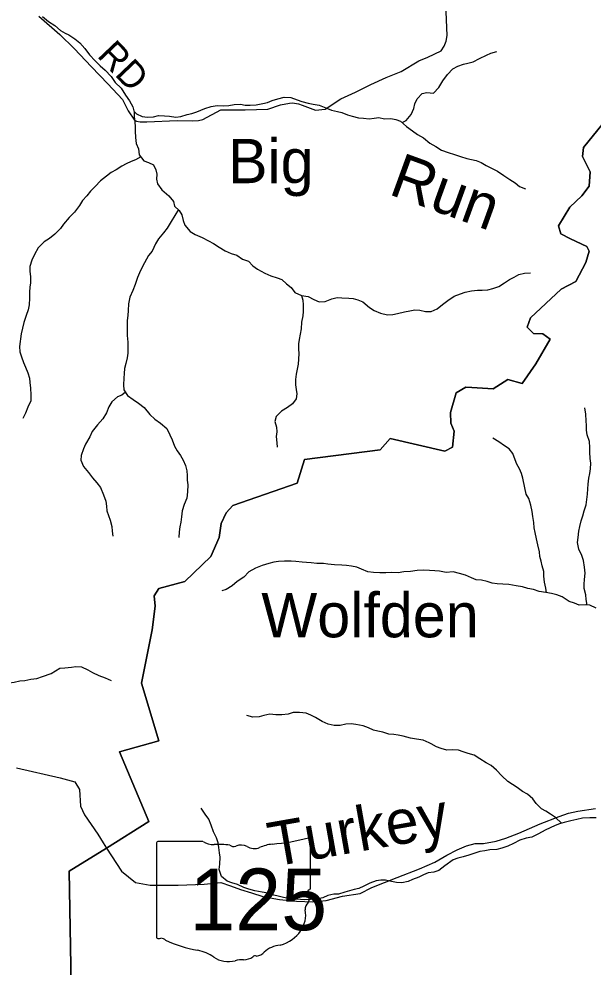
# Model space of a CAD drawing. Extents: x 1624196 to 2029251, y 146837 to 440034.
# Drawn here: x 1754149 to 1760625, y 271491 to 282190 of the extents above; entities that cross this region are included whole.
import ezdxf

# ---------------------------------------------------------------- set-up
doc = ezdxf.new("R2010")
doc.units = 0
for name, color, linetype in [('GM_X_Minor_River', 7, 'Continuous'), ('GM_X_Minor_River_Text', 7, 'Continuous'), ('GM_X_State_Location', 7, 'Continuous'), ('GM_X_State_Route', 7, 'Continuous'), ('GM_X_State_Shield', 7, 'Continuous'), ('GM_X_Township', 7, 'Continuous'), ('GM_X_Township_Road', 7, 'Continuous'), ('GM_X_Township_Road_Text', 7, 'Continuous'), ('GM_X_Township_ROW', 7, 'Continuous')]:
    doc.layers.add(name, color=color, linetype=linetype)

msp = doc.modelspace()

# ---------------------------------------------------------------- linework, layer by layer
at = {"layer": 'GM_X_Minor_River'}
for points in [[(1754415, 282217), (1754484, 282162), (1754552, 282116), (1754618, 282059), (1754669, 282028)], [(1754669, 282028), (1754711, 282012), (1754781, 281965), (1754837, 281921), (1754892, 281858), (1754944, 281786), (1755010, 281717), (1755067, 281663), (1755121, 281614), (1755191, 281541), (1755234, 281473), (1755302, 281408), (1755351, 281332), (1755397, 281267), (1755433, 281197), (1755448, 281139), (1755450, 281085), (1755458, 281028), (1755461, 280974), (1755461, 280922), (1755462, 280852), (1755470, 280784), (1755496, 280723), (1755505, 280657), (1755559, 280590), (1755611, 280570), (1755665, 280544), (1755692, 280489), (1755706, 280439), (1755702, 280383), (1755713, 280331), (1755761, 280260), (1755838, 280194), (1755894, 280129), (1755902, 280079), (1755955, 280030), (1755987, 279980), (1756001, 279916), (1756020, 279863), (1756082, 279793), (1756136, 279756), (1756214, 279724), (1756288, 279685), (1756345, 279657), (1756407, 279614), (1756477, 279572), (1756543, 279545), (1756605, 279523), (1756671, 279478), (1756740, 279456), (1756788, 279405), (1756840, 279367), (1756922, 279320), (1756992, 279290), (1757060, 279269), (1757114, 279249), (1757167, 279202), (1757221, 279158), (1757261, 279103), (1757337, 279071), (1757411, 279058), (1757476, 279026), (1757536, 278999), (1757602, 279003), (1757679, 279031), (1757739, 279046), (1757791, 279042), (1757869, 279041), (1757921, 279035), (1757973, 279021), (1758027, 278996), (1758104, 278934), (1758156, 278899), (1758228, 278869), (1758306, 278852), (1758368, 278854), (1758418, 278867), (1758499, 278885), (1758559, 278895), (1758613, 278906), (1758673, 278902), (1758735, 278887), (1758799, 278889), (1758867, 278917), (1758926, 278968), (1758986, 279014), (1759060, 279062), (1759129, 279087), (1759183, 279107), (1759255, 279123), (1759321, 279128), (1759373, 279130), (1759437, 279134), (1759495, 279147), (1759562, 279169), (1759628, 279213), (1759684, 279248), (1759735, 279276), (1759789, 279306), (1759851, 279323), (1759919, 279325)], [(1758472, 281020), (1758517, 281043), (1758573, 281113), (1758602, 281181), (1758616, 281233), (1758641, 281289), (1758699, 281350), (1758751, 281362), (1758827, 281354), (1758884, 281415), (1758932, 281493), (1758983, 281563), (1759045, 281627), (1759100, 281657), (1759164, 281680), (1759214, 281690), (1759274, 281706), (1759343, 281745), (1759423, 281783), (1759473, 281803), (1759539, 281822)], [(1755447, 281144), (1755476, 281120), (1755538, 281088), (1755598, 281082), (1755666, 281087), (1755722, 281099), (1755790, 281096), (1755846, 281092), (1755920, 281082), (1755977, 281089), (1756045, 281113), (1756099, 281122), (1756157, 281142), (1756247, 281180), (1756316, 281203), (1756386, 281215), (1756456, 281210), (1756518, 281214), (1756578, 281226), (1756650, 281227), (1756702, 281219), (1756758, 281217), (1756824, 281220), (1756899, 281236), (1756953, 281249), (1757007, 281269), (1757069, 281287), (1757141, 281308), (1757215, 281304), (1757287, 281277), (1757341, 281257), (1757411, 281240), (1757469, 281228), (1757537, 281216), (1757611, 281187), (1757675, 281159), (1757741, 281144), (1757793, 281134), (1757857, 281107), (1757909, 281093), (1757981, 281076), (1758035, 281070), (1758101, 281064), (1758155, 281071), (1758207, 281077), (1758271, 281064), (1758343, 281066), (1758399, 281054), (1758455, 281035), (1758519, 280977), (1758588, 280926), (1758644, 280888), (1758712, 280849), (1758784, 280788), (1758851, 280750), (1758917, 280709), (1758991, 280683), (1759063, 280662), (1759129, 280638), (1759203, 280615), (1759255, 280605), (1759307, 280592), (1759363, 280572), (1759421, 280538), (1759472, 280509), (1759546, 280471), (1759618, 280424), (1759686, 280377), (1759746, 280339), (1759797, 280299), (1759863, 280272)], [(1755523, 280635), (1755465, 280599), (1755413, 280581), (1755360, 280556), (1755310, 280528), (1755246, 280488), (1755191, 280458), (1755137, 280417), (1755069, 280365), (1755008, 280299), (1754956, 280247), (1754913, 280195), (1754865, 280140), (1754833, 280084), (1754776, 280008), (1754714, 279948), (1754652, 279873)], [(1755947, 280038), (1755907, 279974), (1755867, 279903), (1755820, 279831), (1755778, 279775), (1755723, 279709), (1755689, 279651), (1755650, 279571), (1755610, 279519), (1755567, 279439), (1755522, 279351), (1755488, 279273), (1755459, 279195), (1755435, 279125), (1755400, 279051), (1755386, 278977), (1755381, 278901), (1755377, 278845), (1755371, 278789), (1755370, 278672), (1755371, 278618), (1755377, 278542), (1755379, 278486), (1755378, 278418), (1755370, 278365), (1755355, 278303), (1755341, 278245), (1755335, 278189), (1755332, 278137), (1755330, 278061), (1755331, 278005), (1755375, 277942), (1755439, 277896), (1755498, 277855), (1755562, 277805), (1755624, 277728), (1755681, 277672), (1755745, 277627), (1755817, 277570), (1755852, 277496), (1755876, 277440), (1755904, 277369), (1755935, 277317), (1755973, 277265), (1756003, 277210), (1756026, 277152), (1756044, 277090), (1756046, 277037), (1756045, 276985), (1756053, 276933), (1756052, 276855), (1756044, 276781), (1756013, 276711), (1755991, 276641), (1755984, 276573), (1755976, 276512), (1755964, 276458), (1755957, 276404), (1755953, 276340)], [(1754652, 279873), (1754616, 279827), (1754553, 279762), (1754493, 279714), (1754433, 279674), (1754364, 279606), (1754324, 279531), (1754293, 279467), (1754271, 279395), (1754273, 279344), (1754280, 279280), (1754278, 279214), (1754272, 279162), (1754267, 279108), (1754267, 279040), (1754264, 278964), (1754252, 278906), (1754230, 278842), (1754203, 278764), (1754189, 278702), (1754174, 278638), (1754157, 278494), (1754159, 278432), (1754177, 278379), (1754200, 278315), (1754222, 278259), (1754250, 278195), (1754269, 278138), (1754271, 278088), (1754278, 278022), (1754282, 277948), (1754282, 277880), (1754251, 277808), (1754223, 277742), (1754192, 277682)], [(1757338, 279071), (1757350, 279015), (1757356, 278964), (1757355, 278890), (1757351, 278838), (1757337, 278770), (1757332, 278692), (1757322, 278634), (1757309, 278572), (1757303, 278522), (1757302, 278463), (1757306, 278413), (1757304, 278349), (1757297, 278295), (1757287, 278237), (1757277, 278183), (1757270, 278123), (1757268, 278060), (1757275, 278010), (1757283, 277958), (1757275, 277904), (1757236, 277846), (1757180, 277806), (1757112, 277763), (1757051, 277703), (1757035, 277649), (1757054, 277584), (1757058, 277530), (1757050, 277478), (1757057, 277406), (1757061, 277356)], [(1755351, 277977), (1755311, 277943), (1755261, 277925), (1755198, 277871), (1755164, 277813), (1755135, 277747), (1755095, 277677), (1755036, 277609), (1754976, 277536), (1754947, 277474), (1754901, 277392), (1754876, 277338), (1754852, 277264), (1754848, 277212), (1754879, 277139), (1754933, 277073), (1754978, 277010), (1755028, 276954), (1755068, 276901), (1755103, 276821), (1755129, 276748), (1755136, 276690), (1755142, 276640), (1755158, 276588), (1755179, 276534), (1755195, 276463), (1755201, 276409), (1755208, 276353)], [(1760558, 275576), (1760549, 275639), (1760542, 275693), (1760526, 275761), (1760524, 275813), (1760529, 275864), (1760537, 275934), (1760528, 276004), (1760516, 276080), (1760500, 276136), (1760463, 276207), (1760451, 276283), (1760456, 276337), (1760464, 276409), (1760477, 276464), (1760491, 276528), (1760509, 276584), (1760524, 276638), (1760546, 276706), (1760555, 276768), (1760563, 276828), (1760565, 276886), (1760572, 276940), (1760578, 277008), (1760589, 277062), (1760597, 277113), (1760599, 277179), (1760594, 277229), (1760588, 277301), (1760589, 277355), (1760585, 277421), (1760560, 277498), (1760552, 277550), (1760552, 277604), (1760549, 277656), (1760545, 277731), (1760532, 277803)], [(1760101, 275714), (1760094, 275768), (1760078, 275834), (1760070, 275901), (1760069, 275953), (1760051, 276019), (1760040, 276073), (1760026, 276123), (1760020, 276176), (1760001, 276256), (1759989, 276324), (1759974, 276395), (1759962, 276447), (1759956, 276507), (1759947, 276577), (1759939, 276633), (1759924, 276704), (1759902, 276778), (1759872, 276828), (1759855, 276897), (1759834, 277007), (1759818, 277059), (1759794, 277112), (1759766, 277166), (1759747, 277216), (1759721, 277285), (1759680, 277339), (1759626, 277371), (1759562, 277418), (1759496, 277461)], [(1760659, 275542), (1760589, 275574), (1760537, 275577), (1760469, 275575), (1760417, 275597), (1760355, 275616), (1760275, 275667), (1760215, 275691), (1760155, 275705), (1760091, 275716), (1760019, 275728), (1759955, 275753), (1759889, 275763), (1759829, 275780), (1759759, 275792), (1759675, 275807), (1759607, 275813), (1759543, 275816), (1759487, 275824), (1759431, 275840), (1759365, 275857), (1759307, 275861), (1759255, 275884), (1759186, 275912), (1759120, 275931), (1759048, 275951), (1758967, 275942), (1758892, 275958), (1758839, 275963), (1758781, 275967), (1758707, 275971), (1758641, 275964), (1758567, 275956), (1758491, 275951), (1758425, 275941), (1758357, 275944), (1758289, 275938), (1758221, 275940), (1758149, 275943), (1758083, 275951), (1758013, 275982), (1757959, 276002), (1757901, 276013), (1757843, 276023), (1757791, 276025), (1757707, 276028), (1757633, 276038), (1757583, 276045), (1757509, 276045), (1757445, 276052), (1757393, 276056), (1757343, 276058), (1757273, 276067), (1757220, 276073), (1757144, 276070), (1757078, 276066), (1757026, 276058), (1756968, 276043), (1756894, 276021), (1756816, 275994), (1756741, 275950), (1756685, 275892), (1756610, 275842), (1756554, 275793), (1756488, 275753), (1756437, 275735)], [(1754610, 274863), (1754668, 274866), (1754740, 274876), (1754792, 274881), (1754854, 274877), (1754926, 274846), (1754980, 274814), (1755052, 274781), (1755123, 274753), (1755189, 274726)], [(1753284, 274328), (1753338, 274383), (1753408, 274415), (1753476, 274452), (1753534, 274506), (1753587, 274546), (1753637, 274578), (1753689, 274603), (1753745, 274623), (1753803, 274651), (1753861, 274666), (1753913, 274678), (1753972, 274684), (1754038, 274699), (1754096, 274707), (1754160, 274719), (1754214, 274724), (1754284, 274738), (1754352, 274746), (1754414, 274769), (1754514, 274802), (1754610, 274863)], [(1758778, 274022), (1758709, 274052), (1758633, 274063), (1758567, 274073), (1758485, 274096), (1758427, 274108), (1758377, 274114), (1758323, 274119), (1758255, 274143), (1758199, 274154), (1758147, 274164), (1758091, 274192), (1758033, 274213), (1757949, 274227), (1757895, 274234), (1757835, 274230), (1757773, 274215), (1757705, 274215), (1757639, 274233), (1757571, 274262), (1757495, 274305), (1757441, 274335), (1757389, 274355), (1757313, 274364), (1757243, 274362), (1757185, 274345), (1757115, 274337), (1757047, 274336), (1756979, 274344), (1756911, 274328), (1756858, 274315), (1756788, 274311), (1756718, 274330)], [(1760271, 273113), (1760200, 273178), (1760146, 273215), (1760094, 273249), (1760044, 273278), (1759982, 273336), (1759947, 273388), (1759885, 273443), (1759831, 273471), (1759769, 273516), (1759717, 273552), (1759665, 273585), (1759595, 273649), (1759537, 273712), (1759475, 273764), (1759419, 273794), (1759349, 273841), (1759283, 273883), (1759217, 273900), (1759161, 273920), (1759107, 273937), (1759039, 273941), (1758977, 273939), (1758910, 273958), (1758858, 273976), (1758799, 274008), (1758778, 274022)], [(1756250, 273215), (1756205, 273283)], [(1760660, 273176), (1760588, 273176), (1760507, 273169), (1760441, 273155), (1760373, 273139), (1760298, 273122), (1760248, 273106), (1760196, 273088), (1760143, 273062), (1760085, 273037), (1760008, 272993), (1759934, 272955), (1759872, 272944), (1759799, 272924), (1759729, 272884), (1759664, 272855), (1759596, 272831), (1759538, 272819), (1759461, 272814), (1759403, 272804), (1759347, 272794), (1759290, 272775), (1759224, 272755), (1759160, 272733), (1759101, 272718), (1759047, 272700), (1758954, 272632), (1758886, 272582), (1758829, 272561), (1758765, 272553), (1758713, 272533), (1758659, 272506), (1758588, 272478), (1758538, 272456), (1758469, 272440), (1758407, 272445), (1758333, 272459), (1758283, 272472), (1758231, 272470), (1758179, 272462), (1758106, 272438), (1758040, 272405), (1757983, 272377), (1757929, 272365), (1757879, 272350), (1757825, 272336), (1757752, 272314), (1757700, 272312), (1757632, 272297), (1757577, 272273), (1757507, 272257), (1757439, 272254), (1757374, 272250), (1757324, 272252), (1757268, 272255), (1757210, 272259), (1757132, 272276), (1757074, 272292), (1757023, 272302), (1756957, 272325), (1756893, 272335), (1756811, 272350), (1756743, 272370), (1756685, 272390), (1756615, 272423), (1756549, 272441), (1756497, 272458), (1756433, 272512), (1756409, 272590), (1756415, 272653), (1756418, 272729), (1756410, 272779), (1756405, 272839), (1756395, 272893), (1756379, 272948), (1756344, 273018), (1756316, 273092), (1756290, 273159), (1756250, 273215)]]:
    msp.add_lwpolyline(points, dxfattribs=at)
at = {"layer": 'GM_X_State_Route'}
msp.add_lwpolyline([(1754123, 273740), (1754614, 273625), (1754778, 273580), (1754832, 273496), (1754842, 273307), (1754888, 273209), (1755037, 272990), (1755098, 272891), (1755136, 272833), (1755305, 272574), (1755465, 272445), (1755628, 272416), (1755945, 272414), (1756240, 272426), (1756427, 272443), (1756535, 272408), (1756649, 272365), (1756773, 272330), (1756901, 272285), (1757088, 272252), (1757281, 272233), (1757463, 272225), (1757616, 272243), (1757799, 272292), (1757998, 272322), (1758129, 272390), (1758414, 272502), (1758668, 272599), (1758839, 272676), (1758976, 272754), (1759093, 272813), (1759196, 272859), (1759294, 272884), (1759391, 272885), (1759533, 272911), (1759640, 272944), (1759787, 273001), (1760030, 273108), (1760242, 273189), (1760348, 273228), (1760453, 273250), (1760654, 273279)], dxfattribs=at)
at = {"layer": 'GM_X_State_Shield'}
for p, q in [((1755699, 272888), (1755699, 271831)), ((1756225, 272906), (1755716, 272906)), ((1757439, 272380), (1757439, 272932)), ((1757439, 272380), (1757439, 272380))]:
    msp.add_line(p, q, dxfattribs=at)
for centre, major_axis, start_param, end_param in [((1756819, 274347), (1845, 0), 4.814394, 5.042369), ((1757420, 272935), (19.4, 0), 6.141152, 7.989035), ((1755719, 272890), (20.2, 0), 1.712693, 3.28349), ((1756347, 273029), (196, 0), 4.042523, 4.731795), ((1756412, 272313), (702, 0), 1.404758, 1.657858), ((1756571, 272896), (56.4, 0), 3.836095, 5.185415), ((1756654, 272774), (117, 0), 0.950623, 2.079405), ((1756805, 272941), (141, 0), 4.081561, 5.145723), ((1757054, 272583), (371, 0), 1.699011, 2.107814), ((1757434, 272339), (30, 0), 1.883978, 3.671073), ((1757244, 272269), (180, 0), 5.934695, 6.695948), ((1757418, 272378), (20.7, 0), 5.05454, 6.418171), ((1757508, 272148), (131, 0), 2.387724, 3.262537), ((1756922, 272078), (462, 0), 5.101752, 6.440018), ((1755719, 271829), (20.3, 0), 3.00124, 4.508301), ((1755722, 271937), (155, 0), 4.665946, 4.897461), ((1755754, 271770), (56, 0), 0.519207, 1.627899), ((1756460, 272720), (1333, 0), 4.195997, 4.488961), ((1756063, 271357), (417, 0), 0.823519, 1.323587), ((1756797, 271729), (149, 0), 4.937069, 5.64225), ((1757117, 271535), (253, 0), 1.647645, 2.488434), ((1756514, 271765), (265, 0), 4.026481, 4.996735), ((1756667, 271400), (217, 0), 1.495662, 1.94098), ((1756686, 271686), (141, 0), 4.691044, 5.507374), ((1756814, 271584), (39.7, 0), 1.147584, 2.315152)]:
    msp.add_ellipse(centre, major_axis=major_axis, ratio=0.8, start_param=start_param, end_param=end_param, dxfattribs=at)
at = {"layer": 'GM_X_Township'}
for points in [[(1760889, 281198), (1760518, 280739), (1760508, 280637), (1760594, 280466), (1760582, 280305), (1760497, 280194), (1760362, 280068), (1760237, 279855), (1760262, 279764), (1760369, 279707), (1760556, 279624), (1760581, 279570), (1760544, 279442), (1760431, 279229), (1760264, 279141), (1759918, 278818), (1759883, 278713), (1759954, 278642), (1760058, 278638), (1760143, 278577), (1759978, 278300), (1759826, 278078), (1759664, 278120), (1759497, 278016), (1759256, 278030), (1759189, 278034), (1759080, 277969), (1759018, 277749), (1759020, 277627), (1759059, 277540), (1759041, 277356), (1758954, 277313), (1758338, 277457), (1758225, 277328), (1757370, 277217), (1757286, 276951), (1756563, 276700), (1756488, 276618), (1756429, 276495), (1756407, 276337), (1756313, 276125), (1756019, 275842), (1755728, 275764), (1755675, 275680), (1755686, 275562), (1755653, 275296), (1755533, 274694), (1755728, 274044), (1755283, 273918), (1755613, 273133), (1755136, 272833), (1754716, 272571), (1754738, 271290)], [(1754738, 271290), (1754716, 272571), (1755136, 272833), (1755613, 273133), (1755283, 273918), (1755728, 274044), (1755533, 274694), (1755653, 275296), (1755686, 275562), (1755675, 275680), (1755728, 275764), (1756019, 275842), (1756313, 276125), (1756407, 276337), (1756429, 276495), (1756488, 276618), (1756563, 276700), (1757286, 276951), (1757370, 277217), (1758225, 277328), (1758338, 277457), (1758954, 277313), (1759041, 277356), (1759059, 277540), (1759020, 277627), (1759018, 277749), (1759080, 277969), (1759189, 278034), (1759256, 278030), (1759497, 278016), (1759664, 278120), (1759826, 278078), (1759978, 278300), (1760143, 278577), (1760058, 278638), (1759954, 278642), (1759883, 278713), (1759918, 278818), (1760264, 279141), (1760431, 279229), (1760544, 279442), (1760581, 279570), (1760556, 279624), (1760369, 279707), (1760262, 279764), (1760237, 279855), (1760362, 280068), (1760497, 280194), (1760582, 280305), (1760594, 280466), (1760508, 280637), (1760518, 280739), (1760889, 281198)]]:
    msp.add_lwpolyline(points, dxfattribs=at)
at = {"layer": 'GM_X_Township_Road'}
msp.add_lwpolyline([(1754374, 282220), (1754610, 282015), (1754771, 281855), (1754969, 281650), (1755152, 281457), (1755316, 281282), (1755382, 281153), (1755451, 281049), (1755476, 281038), (1755518, 281028), (1755591, 281029), (1755933, 281046), (1756109, 281041), (1756175, 281044), (1756225, 281055), (1756426, 281163), (1756702, 281164), (1756958, 281174), (1757100, 281221), (1757202, 281241), (1757234, 281243), (1757301, 281232), (1757342, 281219), (1757494, 281162), (1757605, 281172)], dxfattribs=at)
at = {"layer": 'GM_X_Township_ROW'}
msp.add_lwpolyline([(1757605, 281172), (1757781, 281287), (1757945, 281364), (1758117, 281450), (1758290, 281528), (1758462, 281597), (1758660, 281717), (1758763, 281760), (1758910, 281829), (1758945, 281882), (1758967, 281941), (1758979, 282002), (1758970, 282269), (1758964, 282409), (1758944, 282467), (1758772, 282794), (1758582, 283104), (1758419, 283544), (1758313, 283816)], dxfattribs=at)

# ---------------------------------------------------------------- texts
at = {"layer": 'GM_X_Minor_River_Text'}
for s, rotation, p in [('Big', 0.0001, (1756507, 280337)), ('Run', 339.999, (1758305, 280217)), ('Wolfden', 0.0002, (1756883, 275212)), ('Turkey', 10.001, (1757008, 272620))]:
    msp.add_text(s, height=500, rotation=rotation, dxfattribs=at).set_placement(p)
at = {"layer": 'GM_X_State_Location'}
msp.add_text('125', height=1, rotation=0, dxfattribs=at).set_placement((1756196, 272217))
for s in ['s', 'r']:
    msp.add_text(s, height=1, dxfattribs=at).set_placement((1756549, 272289))
at = {"layer": 'GM_X_State_Shield'}
msp.add_text('125', height=696.1, dxfattribs=at).set_placement((1756072, 271906))
at = {"layer": 'GM_X_Township_Road_Text'}
msp.add_text('RD', height=300, rotation=313.6193, dxfattribs=at).set_placement((1755020, 281769))

doc.saveas('drawing.dxf')
